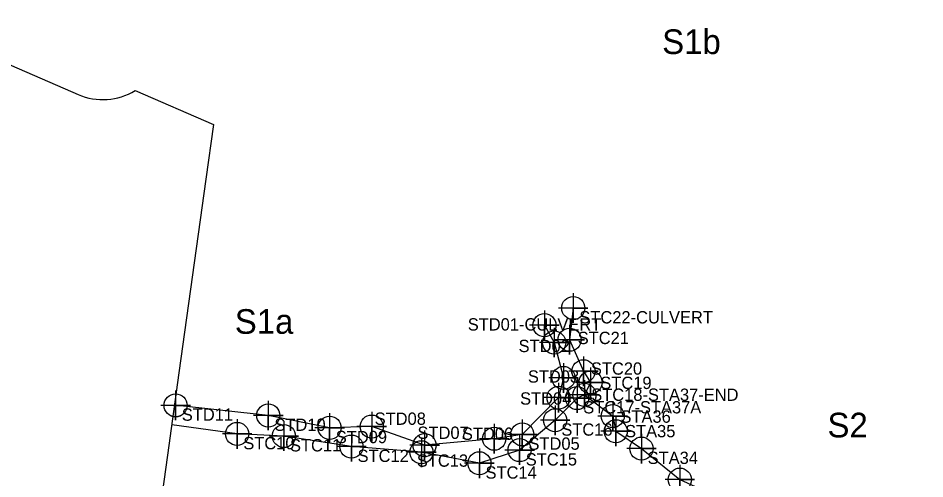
# Model space of a CAD drawing. Extents: x 1253697 to 1278588, y 912189 to 981699.
# Drawn here: x 1259443 to 1260180, y 914084 to 914458 of the extents above; entities that cross this region are included whole.
import ezdxf

# ---------------------------------------------------------------- set-up
doc = ezdxf.new("R2010")
doc.units = 0
for name, color, linetype in [('Default', 7, 'Continuous'), ('Exist Hydro Jurisdictional Stream or Body of Water Mitigable', 7, 'Continuous'), ('Exist Hydro Jurisdictional Stream or Body of Water Mitigable Cogo Comment', 7, 'Continuous'), ('Exist Hydro Jurisdictional Stream or Body of Water Mitigable Cogo Number', 7, 'Continuous'), ('Exist Hydro Jurisdictional Stream or Body of Water Mitigable Cogo Point CELL', 7, 'Continuous')]:
    doc.layers.add(name, color=color, linetype=linetype)

msp = doc.modelspace()

# ---------------------------------------------------------------- linework, layer by layer
at = {"layer": 'Default'}
for points in [[(1258166.63, 914972.26), (1258388.79, 914875.66), (1259491.8, 914396.09)], [(1258166.63, 914972.26), (1258388.79, 914875.66), (1259491.8, 914396.09)], [(1258166.63, 914972.26), (1258388.79, 914875.66), (1259491.8, 914396.09)], [(1258166.63, 914972.26), (1258388.79, 914875.66), (1259491.8, 914396.09)], [(1259538.01, 914399.41), (1259601.69, 914371.72), (1259595.55, 914327.49), (1259573.71, 914170.14)], [(1259538.01, 914399.41), (1259601.69, 914371.72), (1259595.55, 914327.49), (1259573.71, 914170.14)], [(1259538.01, 914399.41), (1259601.69, 914371.72), (1259595.55, 914327.49), (1259573.71, 914170.14)], [(1259538.01, 914399.41), (1259601.69, 914371.72), (1259595.55, 914327.49), (1259573.71, 914170.14)], [(1259573.71, 914170.14), (1259564.43, 914103.27), (1259556.87, 914048.97)], [(1259573.71, 914170.14), (1259564.43, 914103.27), (1259556.87, 914048.97)], [(1259573.71, 914170.14), (1259564.43, 914103.27), (1259556.87, 914048.97)], [(1259573.71, 914170.14), (1259564.43, 914103.27), (1259556.87, 914048.97)]]:
    msp.add_lwpolyline(points, dxfattribs=at)
for centre, start, end in [((1259511.74, 914441.95), 246.5015, 301.69857), ((1259511.74, 914441.95), 246.5015, 301.69857), ((1259511.74, 914441.95), 246.5015, 301.69857), ((1259511.74, 914441.95), 246.5015, 301.69857), ((1259623.24, 914163.27), 172.0994, 172.09945), ((1259623.24, 914163.27), 172.0994, 172.09945)]:
    msp.add_arc(centre, 50, start, end, dxfattribs=at)
at = {"layer": 'Exist Hydro Jurisdictional Stream or Body of Water Mitigable'}
msp.add_line((1259903.14, 914152.35), (1259897.2, 914149.78), dxfattribs=at)
for points in [[(1259894.04, 914222.81), (1259891.09, 914197.12), (1259902.36, 914171.5), (1259908.17, 914162.49), (1259903.14, 914152.35)], [(1259870.59, 914208.91), (1259878.54, 914194.83), (1259886.1, 914166.08), (1259882.13, 914150.07), (1259852.67, 914120.29), (1259829.84, 914116.77), (1259773.29, 914111.49), (1259730.3, 914126.61), (1259696.13, 914125.62), (1259646.26, 914135.62), (1259570.07, 914143.91)], [(1259903.14, 914152.35), (1259926.1, 914135.13), (1259928.54, 914122.78), (1259949.49, 914108.74), (1259980.65, 914083.56), (1260018, 914066.67), (1260046.59, 914049.67), (1260057.31, 914045.59), (1260102.05, 914011.93), (1260111.75, 914005.48), (1260128.82, 913997.27), (1260160.94, 913975.79), (1260184.07, 913963.46), (1260205.31, 913948.96), (1260226.49, 913939.53)], [(1259897.2, 914149.78), (1259879.36, 914131.71), (1259850.48, 914107.51), (1259817.8, 914096.83), (1259770.66, 914105.73), (1259713.84, 914110.37), (1259658.92, 914118.93), (1259620.99, 914120.65), (1259567.87, 914128.03)]]:
    msp.add_lwpolyline(points, dxfattribs=at)
at = {"layer": 'Exist Hydro Jurisdictional Stream or Body of Water Mitigable Cogo Point CELL'}
for points in [[(1259894.04, 914234.81), (1259894.04, 914210.81), (1259894.04, 914222.81), (1259906.04, 914222.81), (1259882.04, 914222.81)], [(1259894.04, 914234.81), (1259894.04, 914210.81), (1259894.04, 914222.81), (1259906.04, 914222.81), (1259882.04, 914222.81)], [(1259870.59, 914220.91), (1259870.59, 914196.91), (1259870.59, 914208.91), (1259882.59, 914208.91), (1259858.59, 914208.91)], [(1259870.59, 914220.91), (1259870.59, 914196.91), (1259870.59, 914208.91), (1259882.59, 914208.91), (1259858.59, 914208.91)], [(1259878.54, 914206.83), (1259878.54, 914182.83), (1259878.54, 914194.83), (1259890.54, 914194.83), (1259866.54, 914194.83)], [(1259878.54, 914206.83), (1259878.54, 914182.83), (1259878.54, 914194.83), (1259890.54, 914194.83), (1259866.54, 914194.83)], [(1259891.09, 914209.12), (1259891.09, 914185.12), (1259891.09, 914197.12), (1259903.09, 914197.12), (1259879.09, 914197.12)], [(1259891.09, 914209.12), (1259891.09, 914185.12), (1259891.09, 914197.12), (1259903.09, 914197.12), (1259879.09, 914197.12)], [(1259902.36, 914183.5), (1259902.36, 914159.5), (1259902.36, 914171.5), (1259914.36, 914171.5), (1259890.36, 914171.5)], [(1259902.36, 914183.5), (1259902.36, 914159.5), (1259902.36, 914171.5), (1259914.36, 914171.5), (1259890.36, 914171.5)], [(1259886.1, 914178.08), (1259886.1, 914154.08), (1259886.1, 914166.08), (1259898.1, 914166.08), (1259874.1, 914166.08)], [(1259886.1, 914178.08), (1259886.1, 914154.08), (1259886.1, 914166.08), (1259898.1, 914166.08), (1259874.1, 914166.08)], [(1259908.17, 914174.49), (1259908.17, 914150.49), (1259908.17, 914162.49), (1259920.17, 914162.49), (1259896.17, 914162.49)], [(1259908.17, 914174.49), (1259908.17, 914150.49), (1259908.17, 914162.49), (1259920.17, 914162.49), (1259896.17, 914162.49)], [(1259882.13, 914162.07), (1259882.13, 914138.07), (1259882.13, 914150.07), (1259894.13, 914150.07), (1259870.13, 914150.07)], [(1259882.13, 914162.07), (1259882.13, 914138.07), (1259882.13, 914150.07), (1259894.13, 914150.07), (1259870.13, 914150.07)], [(1259897.2, 914161.78), (1259897.2, 914137.78), (1259897.2, 914149.78), (1259909.2, 914149.78), (1259885.2, 914149.78)], [(1259897.2, 914161.78), (1259897.2, 914137.78), (1259897.2, 914149.78), (1259909.2, 914149.78), (1259885.2, 914149.78)], [(1259903.14, 914164.35), (1259903.14, 914140.35), (1259903.14, 914152.35), (1259915.14, 914152.35), (1259891.14, 914152.35)], [(1259903.14, 914164.35), (1259903.14, 914140.35), (1259903.14, 914152.35), (1259915.14, 914152.35), (1259891.14, 914152.35)], [(1259571.01, 914155.84), (1259571.01, 914131.84), (1259571.01, 914143.84), (1259583.01, 914143.84), (1259559.01, 914143.84)], [(1259571.01, 914155.79), (1259571.01, 914131.79), (1259571.01, 914143.79), (1259583.01, 914143.79), (1259559.01, 914143.79)], [(1259646.26, 914147.62), (1259646.26, 914123.62), (1259646.26, 914135.62), (1259658.26, 914135.62), (1259634.26, 914135.62)], [(1259646.26, 914147.62), (1259646.26, 914123.62), (1259646.26, 914135.62), (1259658.26, 914135.62), (1259634.26, 914135.62)], [(1259926.1, 914147.13), (1259926.1, 914123.13), (1259926.1, 914135.13), (1259938.1, 914135.13), (1259914.1, 914135.13)], [(1259926.1, 914147.13), (1259926.1, 914123.13), (1259926.1, 914135.13), (1259938.1, 914135.13), (1259914.1, 914135.13)], [(1259696.13, 914137.62), (1259696.13, 914113.62), (1259696.13, 914125.62), (1259708.13, 914125.62), (1259684.13, 914125.62)], [(1259696.13, 914137.62), (1259696.13, 914113.62), (1259696.13, 914125.62), (1259708.13, 914125.62), (1259684.13, 914125.62)], [(1259730.3, 914138.61), (1259730.3, 914114.61), (1259730.3, 914126.61), (1259742.3, 914126.61), (1259718.3, 914126.61)], [(1259730.3, 914138.61), (1259730.3, 914114.61), (1259730.3, 914126.61), (1259742.3, 914126.61), (1259718.3, 914126.61)], [(1259879.36, 914143.71), (1259879.36, 914119.71), (1259879.36, 914131.71), (1259891.36, 914131.71), (1259867.36, 914131.71)], [(1259879.36, 914143.71), (1259879.36, 914119.71), (1259879.36, 914131.71), (1259891.36, 914131.71), (1259867.36, 914131.71)], [(1259620.99, 914132.65), (1259620.99, 914108.65), (1259620.99, 914120.65), (1259632.99, 914120.65), (1259608.99, 914120.65)], [(1259620.99, 914132.65), (1259620.99, 914108.65), (1259620.99, 914120.65), (1259632.99, 914120.65), (1259608.99, 914120.65)], [(1259658.92, 914130.93), (1259658.92, 914106.93), (1259658.92, 914118.93), (1259670.92, 914118.93), (1259646.92, 914118.93)], [(1259658.92, 914130.93), (1259658.92, 914106.93), (1259658.92, 914118.93), (1259670.92, 914118.93), (1259646.92, 914118.93)], [(1259852.67, 914132.29), (1259852.67, 914108.29), (1259852.67, 914120.29), (1259864.67, 914120.29), (1259840.67, 914120.29)], [(1259852.67, 914132.29), (1259852.67, 914108.29), (1259852.67, 914120.29), (1259864.67, 914120.29), (1259840.67, 914120.29)], [(1259928.54, 914134.78), (1259928.54, 914110.78), (1259928.54, 914122.78), (1259940.54, 914122.78), (1259916.54, 914122.78)], [(1259928.54, 914134.78), (1259928.54, 914110.78), (1259928.54, 914122.78), (1259940.54, 914122.78), (1259916.54, 914122.78)], [(1259713.84, 914122.37), (1259713.84, 914098.37), (1259713.84, 914110.37), (1259725.84, 914110.37), (1259701.84, 914110.37)], [(1259713.84, 914122.37), (1259713.84, 914098.37), (1259713.84, 914110.37), (1259725.84, 914110.37), (1259701.84, 914110.37)], [(1259773.29, 914123.49), (1259773.29, 914099.49), (1259773.29, 914111.49), (1259785.29, 914111.49), (1259761.29, 914111.49)], [(1259773.29, 914123.49), (1259773.29, 914099.49), (1259773.29, 914111.49), (1259785.29, 914111.49), (1259761.29, 914111.49)], [(1259829.84, 914128.77), (1259829.84, 914104.77), (1259829.84, 914116.77), (1259841.84, 914116.77), (1259817.84, 914116.77)], [(1259829.84, 914128.77), (1259829.84, 914104.77), (1259829.84, 914116.77), (1259841.84, 914116.77), (1259817.84, 914116.77)], [(1259770.66, 914117.73), (1259770.66, 914093.73), (1259770.66, 914105.73), (1259782.66, 914105.73), (1259758.66, 914105.73)], [(1259770.66, 914117.73), (1259770.66, 914093.73), (1259770.66, 914105.73), (1259782.66, 914105.73), (1259758.66, 914105.73)], [(1259850.48, 914119.51), (1259850.48, 914095.51), (1259850.48, 914107.51), (1259862.48, 914107.51), (1259838.48, 914107.51)], [(1259850.48, 914119.51), (1259850.48, 914095.51), (1259850.48, 914107.51), (1259862.48, 914107.51), (1259838.48, 914107.51)], [(1259949.49, 914120.74), (1259949.49, 914096.74), (1259949.49, 914108.74), (1259961.49, 914108.74), (1259937.49, 914108.74)], [(1259949.49, 914120.74), (1259949.49, 914096.74), (1259949.49, 914108.74), (1259961.49, 914108.74), (1259937.49, 914108.74)], [(1259817.8, 914108.83), (1259817.8, 914084.83), (1259817.8, 914096.83), (1259829.8, 914096.83), (1259805.8, 914096.83)], [(1259817.8, 914108.83), (1259817.8, 914084.83), (1259817.8, 914096.83), (1259829.8, 914096.83), (1259805.8, 914096.83)], [(1259980.65, 914095.56), (1259980.65, 914071.56), (1259980.65, 914083.56), (1259992.65, 914083.56), (1259968.65, 914083.56)], [(1259980.65, 914095.56), (1259980.65, 914071.56), (1259980.65, 914083.56), (1259992.65, 914083.56), (1259968.65, 914083.56)]]:
    msp.add_lwpolyline(points, dxfattribs=at)
for centre in [(1259894.04, 914222.81), (1259894.04, 914222.81), (1259870.59, 914208.91), (1259870.59, 914208.91), (1259878.54, 914194.83), (1259878.54, 914194.83), (1259891.09, 914197.12), (1259891.09, 914197.12), (1259886.1, 914166.08), (1259886.1, 914166.08), (1259902.36, 914171.5), (1259902.36, 914171.5), (1259908.17, 914162.49), (1259908.17, 914162.49), (1259882.13, 914150.07), (1259882.13, 914150.07), (1259897.2, 914149.78), (1259897.2, 914149.78), (1259903.14, 914152.35), (1259903.14, 914152.35), (1259571.01, 914143.84), (1259571.01, 914143.79), (1259646.26, 914135.62), (1259646.26, 914135.62), (1259926.1, 914135.13), (1259926.1, 914135.13), (1259879.36, 914131.71), (1259879.36, 914131.71), (1259620.99, 914120.65), (1259620.99, 914120.65), (1259696.13, 914125.62), (1259696.13, 914125.62), (1259730.3, 914126.61), (1259730.3, 914126.61), (1259852.67, 914120.29), (1259852.67, 914120.29), (1259928.54, 914122.78), (1259928.54, 914122.78), (1259658.92, 914118.93), (1259658.92, 914118.93), (1259829.84, 914116.77), (1259829.84, 914116.77), (1259713.84, 914110.37), (1259713.84, 914110.37), (1259770.66, 914105.73), (1259770.66, 914105.73), (1259773.29, 914111.49), (1259773.29, 914111.49), (1259850.48, 914107.51), (1259850.48, 914107.51), (1259949.49, 914108.74), (1259949.49, 914108.74), (1259817.8, 914096.83), (1259817.8, 914096.83), (1259980.65, 914083.56), (1259980.65, 914083.56)]:
    msp.add_circle(centre, 9.38, dxfattribs=at)

# ---------------------------------------------------------------- texts
at = {"layer": 'Exist Hydro Jurisdictional Stream or Body of Water Mitigable Cogo Comment'}
for s, p in [('STC22-CULVERT', (1259899.04, 914210.31)), ('STD01-CULVERT', (1259808.34, 914204.55)), ('STC21', (1259897.67, 914193.55)), ('STD02', (1259849.65, 914187.05)), ('STC20', (1259908.41, 914168.72)), ('STD03', (1259857.21, 914162.25)), ('STC19', (1259916.06, 914157.09)), ('STD04', (1259850.87, 914144.4)), ('STC18-STA37-END', (1259908.67, 914147.47)), ('STC17-STA37A', (1259902.2, 914137.28)), ('STD11', (1259576.01, 914131.34)), ('STD08', (1259732.71, 914128.01)), ('STA36', (1259932.42, 914129.72)), ('STD10', (1259651.26, 914123.12)), ('STD09', (1259701.13, 914113.12)), ('STD07', (1259767.52, 914116.59)), ('STD06', (1259803.58, 914115.83)), ('STC16', (1259884.36, 914119.21)), ('STA35', (1259936.17, 914117.9)), ('STC10', (1259625.99, 914108.15)), ('STC11', (1259663.92, 914106.43)), ('STD05', (1259857.67, 914107.79)), ('STC12', (1259718.84, 914097.87)), ('STC13', (1259766.99, 914094.02)), ('STC15', (1259855.48, 914095.01)), ('STA34', (1259954.49, 914096.24)), ('STC14', (1259822.8, 914084.33))]:
    msp.add_text(s, height=10, dxfattribs=at).set_placement(p)
at = {"layer": 'Exist Hydro Jurisdictional Stream or Body of Water Mitigable Cogo Number'}
for s, p in [('S1b', (1259966.31, 914428.98)), ('S1a', (1259619.1, 914201.9)), ('S2', (1260100.62, 914117.82))]:
    msp.add_text(s, height=20, dxfattribs=at).set_placement(p)

doc.saveas('drawing.dxf')
